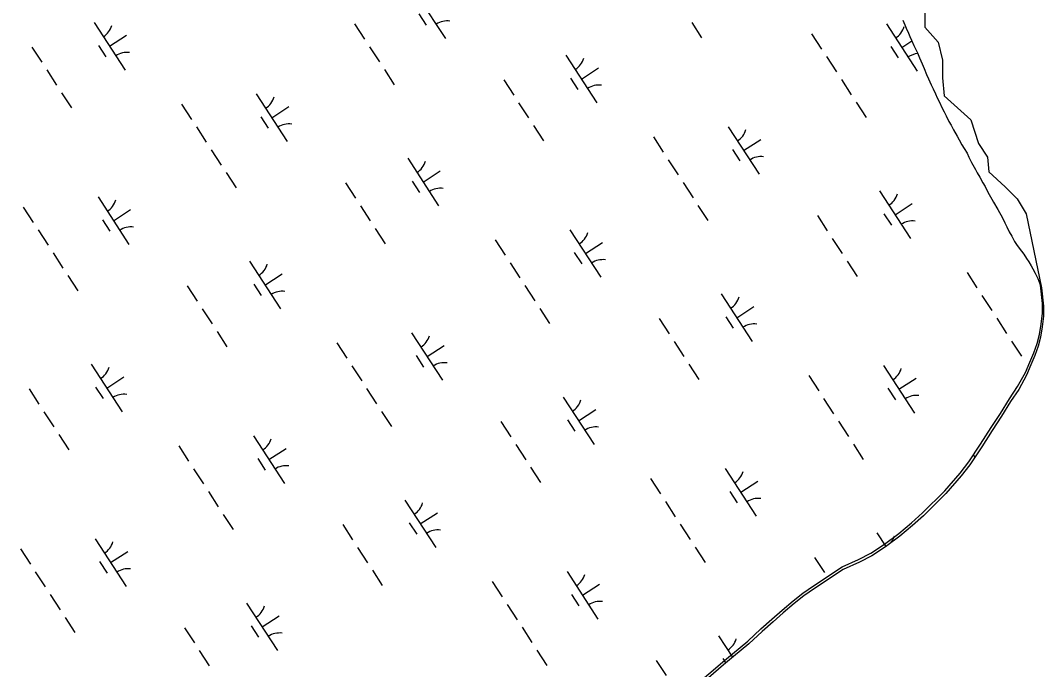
# Model space of a CAD drawing. Extents: x 3953924 to 3974542, y 193747 to 216192.
# Drawn here: x 3959898 to 3960799, y 207645 to 208217 of the extents above; entities that cross this region are included whole.
import ezdxf

# ---------------------------------------------------------------- set-up
doc = ezdxf.new("R2010")
doc.units = 0
for name, color, linetype in [('V-RIVR-EDGE', 7, 'Continuous'), ('V-TOPO-SHOR', 7, 'Continuous'), ('V-WETL-SWMP', 7, 'Continuous')]:
    doc.layers.add(name, color=color, linetype=linetype)

msp = doc.modelspace()

# ---------------------------------------------------------------- linework, layer by layer
at = {"layer": 'V-RIVR-EDGE'}
msp.add_lwpolyline([(3960622.85, 208376.43), (3960668.28, 208301.5), (3960673.53, 208281.79), (3960678.79, 208266.02), (3960691.93, 208248.93), (3960694.56, 208222.65), (3960694.56, 208210.82), (3960706.39, 208197.68), (3960710.33, 208181.91), (3960710.33, 208166.14), (3960711.64, 208150.37), (3960735.3, 208129.35), (3960741.87, 208108.32), (3960749.76, 208096.49), (3960751.07, 208083.35), (3960765.53, 208070.21), (3960776.04, 208059.69), (3960783.92, 208046.55), (3960797.52, 207981.17)], dxfattribs=at)
at = {"layer": 'V-TOPO-SHOR'}
msp.add_lwpolyline([(3960480.44, 207620.66), (3960516.33, 207651.45), (3960525.14, 207658.92), (3960538.61, 207670.01), (3960550.33, 207680.86), (3960560.02, 207689.34), (3960569.09, 207697.31), (3960578.66, 207705.54), (3960587.22, 207712.39), (3960596.66, 207718.87), (3960621.94, 207735.41), (3960636.14, 207742.11), (3960647.08, 207747.57), (3960659.15, 207755.53), (3960671.86, 207764.87), (3960682.82, 207774.22), (3960692.51, 207782.95), (3960712.3, 207802.4), (3960725.79, 207818.13), (3960733.36, 207827.87), (3960743.85, 207843.62), (3960753.2, 207858.11), (3960761.41, 207870.61), (3960769.38, 207883.48), (3960776.45, 207894.23), (3960783.28, 207906.61), (3960787.22, 207915.74), (3960790.64, 207923.99), (3960793.69, 207932.13), (3960795.74, 207940.14), (3960797.16, 207949.29), (3960798.34, 207958.81), (3960798.26, 207967.59), (3960796.58, 207983.69)], dxfattribs=at)
at = {"layer": 'V-WETL-SWMP'}
for p, q in [((3960245.05, 208242.77), (3960272.33, 208200.86)), ((3960248.95, 208222.63), (3960255.5, 208212.58)), ((3959962.76, 208214.98), (3959990.03, 208173.08)), ((3960192.33, 208213.72), (3960201.05, 208200.31)), ((3960489.31, 208214.99), (3960498.04, 208201.58)), ((3960660.77, 208213.93), (3960688.04, 208172.03)), ((3960675.18, 208217.12), (3960677.2, 208212.78)), ((3960677.2, 208212.78), (3960678.33, 208209.97)), ((3960678.33, 208209.97), (3960680.22, 208205.51)), ((3959976.4, 208194.03), (3959991.48, 208203.85)), ((3960594.95, 208205), (3960603.68, 208191.59)), ((3960680.22, 208205.51), (3960681.48, 208202.57)), ((3960681.48, 208202.57), (3960682.86, 208199.51)), ((3959908, 208193.3), (3959916.73, 208179.89)), ((3959966.66, 208194.85), (3959973.2, 208184.79)), ((3960205.42, 208193.61), (3960214.15, 208180.2)), ((3960664.67, 208193.8), (3960671.21, 208183.74)), ((3960674.41, 208192.98), (3960683.23, 208198.73)), ((3960682.86, 208199.51), (3960685.13, 208194.79)), ((3960685.13, 208194.79), (3960686.64, 208191.34)), ((3960378.47, 208186.15), (3960405.75, 208144.25)), ((3960608.04, 208184.89), (3960616.77, 208171.48)), ((3960686.64, 208191.34), (3960688.15, 208188.28)), ((3960688.15, 208188.28), (3960690.04, 208183.94)), ((3960690.04, 208183.94), (3960692.43, 208178.45)), ((3960218.51, 208173.49), (3960227.24, 208160.08)), ((3960392.11, 208165.2), (3960407.2, 208175.02)), ((3960692.43, 208178.45), (3960694.07, 208174.36)), ((3960694.07, 208174.36), (3960696.2, 208169.13)), ((3959921.09, 208173.19), (3959929.82, 208159.78)), ((3960323.72, 208164.47), (3960332.45, 208151.06)), ((3960382.37, 208166.02), (3960388.92, 208155.96)), ((3960621.13, 208164.77), (3960629.86, 208151.37)), ((3960696.2, 208169.13), (3960697.84, 208165.3)), ((3960697.84, 208165.3), (3960700.23, 208160.2)), ((3960700.23, 208160.2), (3960702.13, 208156.62)), ((3960702.13, 208156.62), (3960704.14, 208152.16)), ((3959934.19, 208153.07), (3959942.92, 208139.67)), ((3960105.65, 208152.02), (3960132.93, 208110.12)), ((3960704.14, 208152.16), (3960705.65, 208148.71)), ((3960705.65, 208148.71), (3960707.79, 208144.24)), ((3960039.83, 208143.09), (3960048.56, 208129.68)), ((3960119.29, 208131.07), (3960134.37, 208140.89)), ((3960336.81, 208144.36), (3960345.54, 208130.95)), ((3960634.23, 208144.66), (3960642.96, 208131.25)), ((3960707.79, 208144.24), (3960709.43, 208140.8)), ((3960709.43, 208140.8), (3960711.7, 208136.2)), ((3960109.55, 208131.89), (3960116.09, 208121.83)), ((3960711.7, 208136.2), (3960713.46, 208132.63)), ((3960713.46, 208132.63), (3960715.86, 208127.9)), ((3960052.92, 208122.97), (3960061.65, 208109.57)), ((3960349.9, 208124.24), (3960358.63, 208110.83)), ((3960521.36, 208123.19), (3960548.64, 208081.29)), ((3960715.86, 208127.9), (3960717.75, 208124.46)), ((3960717.75, 208124.46), (3960720.02, 208120.5)), ((3960720.02, 208120.5), (3960723.05, 208114.88)), ((3960455.54, 208114.26), (3960464.27, 208100.85)), ((3960535, 208102.24), (3960550.09, 208112.06)), ((3960723.05, 208114.88), (3960724.82, 208111.69)), ((3960724.82, 208111.69), (3960727.22, 208107.22)), ((3960066.01, 208102.86), (3960074.74, 208089.45)), ((3960525.26, 208103.06), (3960531.81, 208093)), ((3960727.22, 208107.22), (3960729.37, 208104.02)), ((3960729.37, 208104.02), (3960732.02, 208099.81)), ((3960239.07, 208095.4), (3960266.35, 208053.5)), ((3960468.64, 208094.14), (3960477.36, 208080.73)), ((3960732.02, 208099.81), (3960733.53, 208096.49)), ((3960733.53, 208096.49), (3960735.93, 208091.76)), ((3960252.71, 208074.45), (3960267.79, 208084.27)), ((3960735.93, 208091.76), (3960739.33, 208085.38)), ((3960739.33, 208085.38), (3960740.85, 208082.7)), ((3960079.11, 208082.75), (3960087.84, 208069.34)), ((3960242.97, 208075.27), (3960249.51, 208065.22)), ((3960740.85, 208082.7), (3960743.12, 208078.74)), ((3960743.12, 208078.74), (3960745.77, 208073.89)), ((3960184.31, 208073.73), (3960193.04, 208060.32)), ((3960481.73, 208074.03), (3960490.46, 208060.62)), ((3960654.78, 208066.57), (3960682.06, 208024.67)), ((3960745.77, 208073.89), (3960747.79, 208070.44)), ((3960747.79, 208070.44), (3960750.31, 208065.59)), ((3960750.31, 208065.59), (3960753.72, 208059.33)), ((3959966.24, 208061.28), (3959993.52, 208019.37)), ((3960753.72, 208059.33), (3960755.23, 208056.65)), ((3960755.23, 208056.65), (3960759.02, 208050.26)), ((3959900.42, 208052.34), (3959909.15, 208038.93)), ((3959979.88, 208040.32), (3959994.97, 208050.14)), ((3960197.41, 208053.61), (3960206.13, 208040.2)), ((3960494.82, 208053.92), (3960503.55, 208040.51)), ((3960668.42, 208045.62), (3960683.51, 208055.44)), ((3960759.02, 208050.26), (3960760.53, 208047.58)), ((3960760.53, 208047.58), (3960762.68, 208043.62)), ((3959970.14, 208041.14), (3959976.69, 208031.09)), ((3960600.03, 208044.9), (3960608.76, 208031.49)), ((3960658.68, 208046.44), (3960665.23, 208036.38)), ((3960762.68, 208043.62), (3960765.07, 208038.52)), ((3960765.07, 208038.52), (3960766.84, 208035.07)), ((3959913.52, 208032.23), (3959922.25, 208018.82)), ((3960210.5, 208033.5), (3960219.23, 208020.09)), ((3960381.96, 208032.45), (3960409.24, 207990.54)), ((3960766.84, 208035.07), (3960768.85, 208030.73)), ((3960768.85, 208030.73), (3960771.25, 208026.64)), ((3960316.14, 208023.51), (3960324.87, 208010.1)), ((3960395.6, 208011.49), (3960410.68, 208021.31)), ((3960613.12, 208024.78), (3960621.85, 208011.37)), ((3960771.25, 208026.64), (3960773.77, 208022.05)), ((3960773.77, 208022.05), (3960775.54, 208019.36)), ((3959926.61, 208012.12), (3959935.34, 207998.71)), ((3960385.86, 208012.31), (3960392.4, 208002.26)), ((3960775.54, 208019.36), (3960777.69, 208016.29)), ((3960777.69, 208016.29), (3960779.97, 208013.48)), ((3960779.97, 208013.48), (3960782, 208010.92)), ((3960099.66, 208004.66), (3960126.94, 207962.76)), ((3960329.23, 208003.4), (3960337.96, 207989.99)), ((3960626.21, 208004.67), (3960634.94, 207991.26)), ((3960782, 208010.92), (3960784.4, 208007.22)), ((3960784.4, 208007.22), (3960786.29, 208004.15)), ((3960786.29, 208004.15), (3960788.44, 208000.7)), ((3960113.3, 207983.71), (3960128.39, 207993.53)), ((3960731.85, 207994.68), (3960740.58, 207981.27)), ((3960788.44, 208000.7), (3960789.95, 207997.9)), ((3960789.95, 207997.9), (3960791.97, 207994.19)), ((3960791.97, 207994.19), (3960794.24, 207989.34)), ((3959939.7, 207992), (3959948.43, 207978.59)), ((3960103.56, 207984.53), (3960110.11, 207974.47)), ((3960794.24, 207989.34), (3960796.13, 207984.88)), ((3960796.13, 207984.88), (3960797.51, 207981.3)), ((3960044.91, 207982.98), (3960053.64, 207969.57)), ((3960342.32, 207983.29), (3960351.05, 207969.88)), ((3960515.38, 207975.83), (3960542.66, 207933.93)), ((3960797.51, 207981.3), (3960799.18, 207965.2)), ((3960744.95, 207974.57), (3960753.68, 207961.16)), ((3960058, 207962.87), (3960066.73, 207949.46)), ((3960355.42, 207963.17), (3960364.15, 207949.76)), ((3960529.02, 207954.88), (3960544.1, 207964.7)), ((3960799.18, 207965.2), (3960799.27, 207956.42)), ((3960460.62, 207954.15), (3960469.35, 207940.74)), ((3960519.28, 207955.7), (3960525.83, 207945.64)), ((3960758.04, 207954.45), (3960766.77, 207941.05)), ((3960799.27, 207956.42), (3960798.09, 207946.9)), ((3960071.09, 207942.75), (3960079.82, 207929.35)), ((3960242.55, 207941.7), (3960269.83, 207899.8)), ((3960798.09, 207946.9), (3960796.66, 207937.75)), ((3960176.73, 207932.77), (3960185.46, 207919.36)), ((3960256.19, 207920.75), (3960271.28, 207930.57)), ((3960473.72, 207934.04), (3960482.45, 207920.63)), ((3960771.13, 207934.34), (3960779.86, 207920.93)), ((3960796.66, 207937.75), (3960794.62, 207929.74)), ((3960246.45, 207921.57), (3960253, 207911.51)), ((3960791.57, 207921.61), (3960788.14, 207913.35)), ((3960794.62, 207929.74), (3960791.57, 207921.61)), ((3959960.26, 207913.92), (3959987.54, 207872.01)), ((3960189.83, 207912.65), (3960198.56, 207899.25)), ((3960486.81, 207913.92), (3960495.54, 207900.51)), ((3960658.27, 207912.87), (3960685.55, 207870.97)), ((3960788.14, 207913.35), (3960784.21, 207904.22)), ((3960592.45, 207903.94), (3960601.18, 207890.53)), ((3960784.21, 207904.22), (3960777.37, 207891.84)), ((3959973.9, 207892.96), (3959988.98, 207902.78)), ((3960671.91, 207891.92), (3960686.99, 207901.74)), ((3959905.5, 207892.24), (3959914.23, 207878.83)), ((3959964.16, 207893.78), (3959970.71, 207883.73)), ((3960202.92, 207892.54), (3960211.65, 207879.13)), ((3960375.98, 207885.08), (3960403.25, 207843.18)), ((3960662.17, 207892.74), (3960668.72, 207882.68)), ((3960777.37, 207891.84), (3960770.3, 207881.09)), ((3960605.54, 207883.82), (3960614.27, 207870.41)), ((3960770.3, 207881.09), (3960762.33, 207868.22)), ((3959918.6, 207872.12), (3959927.33, 207858.71)), ((3960216.01, 207872.43), (3960224.74, 207859.02)), ((3960389.61, 207864.13), (3960404.7, 207873.95)), ((3960762.33, 207868.22), (3960754.12, 207855.72)), ((3960321.22, 207863.41), (3960329.95, 207850)), ((3960379.87, 207864.95), (3960386.42, 207854.9)), ((3960618.64, 207863.71), (3960627.36, 207850.3)), ((3959931.69, 207852.01), (3959940.42, 207838.6)), ((3960103.15, 207850.96), (3960130.43, 207809.05)), ((3960754.12, 207855.72), (3960744.77, 207841.23)), ((3960037.33, 207842.02), (3960046.06, 207828.61)), ((3960334.31, 207843.29), (3960343.04, 207829.88)), ((3960631.73, 207843.6), (3960640.46, 207830.19)), ((3960744.77, 207841.23), (3960734.29, 207825.49)), ((3960116.79, 207830), (3960131.87, 207839.82)), ((3960736.94, 207834.58), (3960738.62, 207831.99)), ((3960050.42, 207821.91), (3960059.15, 207808.5)), ((3960107.05, 207830.82), (3960113.6, 207820.77)), ((3960347.41, 207823.18), (3960356.13, 207809.77)), ((3960518.87, 207822.13), (3960546.14, 207780.22)), ((3960734.29, 207825.49), (3960726.71, 207815.74)), ((3960453.05, 207813.19), (3960461.77, 207799.78)), ((3960726.71, 207815.74), (3960713.22, 207800.02)), ((3960532.5, 207801.17), (3960547.59, 207810.99)), ((3960063.52, 207801.8), (3960072.24, 207788.39)), ((3960522.76, 207801.99), (3960529.31, 207791.94)), ((3960713.22, 207800.02), (3960693.44, 207780.56)), ((3960236.57, 207794.34), (3960263.85, 207752.44)), ((3960466.14, 207793.08), (3960474.87, 207779.67)), ((3960076.61, 207781.68), (3960085.34, 207768.27)), ((3960250.21, 207773.39), (3960265.3, 207783.21)), ((3960693.44, 207780.56), (3960683.74, 207771.83)), ((3960181.82, 207772.66), (3960190.54, 207759.25)), ((3960240.47, 207774.21), (3960247.02, 207764.15)), ((3960479.23, 207772.97), (3960487.96, 207759.56)), ((3960683.74, 207771.83), (3960672.79, 207762.48)), ((3959963.75, 207760.21), (3959991.02, 207718.31)), ((3960652.29, 207765.51), (3960660.25, 207753.27)), ((3960672.79, 207762.48), (3960660.08, 207753.15)), ((3959897.93, 207751.28), (3959906.65, 207737.87)), ((3960194.91, 207752.55), (3960203.64, 207739.14)), ((3960492.32, 207752.85), (3960501.05, 207739.44)), ((3960660.08, 207753.15), (3960648, 207745.18)), ((3959977.38, 207739.26), (3959992.47, 207749.08)), ((3960597.53, 207743.83), (3960606.26, 207730.42)), ((3960648, 207745.18), (3960637.06, 207739.72)), ((3959967.64, 207740.08), (3959974.19, 207730.02)), ((3960208, 207732.43), (3960216.73, 207719.03)), ((3960622.86, 207733.02), (3960597.58, 207716.48)), ((3960637.06, 207739.72), (3960622.86, 207733.02)), ((3959911.02, 207731.17), (3959919.75, 207717.76)), ((3960379.46, 207731.38), (3960406.74, 207689.48)), ((3960313.64, 207722.45), (3960322.37, 207709.04)), ((3960393.1, 207710.43), (3960408.19, 207720.25)), ((3960597.58, 207716.48), (3960588.15, 207710)), ((3959924.11, 207711.05), (3959932.84, 207697.64)), ((3960383.36, 207711.25), (3960389.91, 207701.19)), ((3960588.15, 207710), (3960579.58, 207703.15)), ((3960097.17, 207703.6), (3960124.44, 207661.69)), ((3960326.73, 207702.33), (3960335.46, 207688.93)), ((3960579.58, 207703.15), (3960570.02, 207694.93)), ((3959937.2, 207690.94), (3959945.93, 207677.53)), ((3960110.81, 207682.64), (3960125.89, 207692.46)), ((3960560.95, 207686.95), (3960551.25, 207678.47)), ((3960570.02, 207694.93), (3960560.95, 207686.95)), ((3960042.41, 207681.92), (3960051.14, 207668.51)), ((3960101.07, 207683.46), (3960107.61, 207673.41)), ((3960339.83, 207682.22), (3960348.56, 207668.81)), ((3960551.25, 207678.47), (3960539.54, 207667.62)), ((3960512.88, 207674.76), (3960525.22, 207655.82)), ((3960055.5, 207661.8), (3960064.23, 207648.39)), ((3960352.92, 207662.11), (3960361.65, 207648.7)), ((3960539.54, 207667.62), (3960526.07, 207656.53)), ((3960458.13, 207653.09), (3960466.86, 207639.68)), ((3960516.78, 207654.63), (3960519.29, 207650.78)), ((3960526.07, 207656.53), (3960517.25, 207649.06)), ((3960517.25, 207649.06), (3960481.37, 207618.27))]:
    msp.add_line(p, q, dxfattribs=at)
for centre, start, end in [((3959961.53, 208217.31), 302.29009, 343.83375), ((3960273.96, 208198.79), 82.29009, 123.83375), ((3960659.54, 208216.26), 302.29009, 343.83375), ((3959991.66, 208171.01), 82.29009, 123.83375), ((3960377.24, 208188.48), 302.29009, 343.83375), ((3960689.67, 208169.96), 93.92077, 123.83375), ((3960407.38, 208142.18), 82.29009, 123.83375), ((3960104.42, 208154.35), 302.29009, 343.83375), ((3960134.55, 208108.05), 82.29009, 123.83375), ((3960520.13, 208125.52), 302.29009, 343.83375), ((3960237.84, 208097.73), 302.29009, 343.83375), ((3960550.27, 208079.22), 82.29009, 123.83375), ((3960267.98, 208051.43), 82.29009, 123.83375), ((3959965.01, 208063.6), 302.29009, 343.83375), ((3960653.55, 208068.9), 302.29009, 343.83375), ((3960683.69, 208022.6), 82.29009, 123.83375), ((3959995.15, 208017.3), 82.29009, 123.83375), ((3960380.73, 208034.77), 302.29009, 343.83375), ((3960410.87, 207988.47), 82.29009, 123.83375), ((3960098.43, 208006.99), 302.29009, 343.83375), ((3960128.57, 207960.69), 82.29009, 123.83375), ((3960514.15, 207978.16), 302.29009, 343.83375), ((3960544.29, 207931.86), 82.29009, 123.83375), ((3960241.32, 207944.03), 302.29009, 343.83375), ((3960271.46, 207897.73), 82.29009, 123.83375), ((3959959.03, 207916.24), 302.29009, 343.83375), ((3960657.04, 207915.2), 302.29009, 343.83375), ((3959989.17, 207869.94), 82.29009, 123.83375), ((3960687.18, 207868.9), 82.29009, 123.83375), ((3960374.74, 207887.41), 302.29009, 343.83375), ((3960404.88, 207841.11), 82.29009, 123.83375), ((3960101.92, 207853.28), 302.29009, 343.83375), ((3960132.06, 207806.98), 82.29009, 123.83375), ((3960517.63, 207824.45), 302.29009, 343.83375), ((3960547.77, 207778.15), 82.29009, 123.83375), ((3960235.34, 207796.67), 302.29009, 343.83375), ((3960265.48, 207750.37), 82.29009, 123.83375), ((3960651.06, 207767.84), 319.19066, 343.83375), ((3959962.51, 207762.54), 302.29009, 343.83375), ((3959992.65, 207716.24), 82.29009, 123.83375), ((3960378.23, 207733.71), 302.29009, 343.83375), ((3960408.37, 207687.41), 82.29009, 123.83375), ((3960095.94, 207705.92), 302.29009, 343.83375), ((3960126.07, 207659.62), 82.29009, 123.83375), ((3960511.65, 207677.09), 302.29009, 343.83375)]:
    msp.add_arc(centre, 17.62, start, end, dxfattribs=at)

doc.saveas('drawing.dxf')
